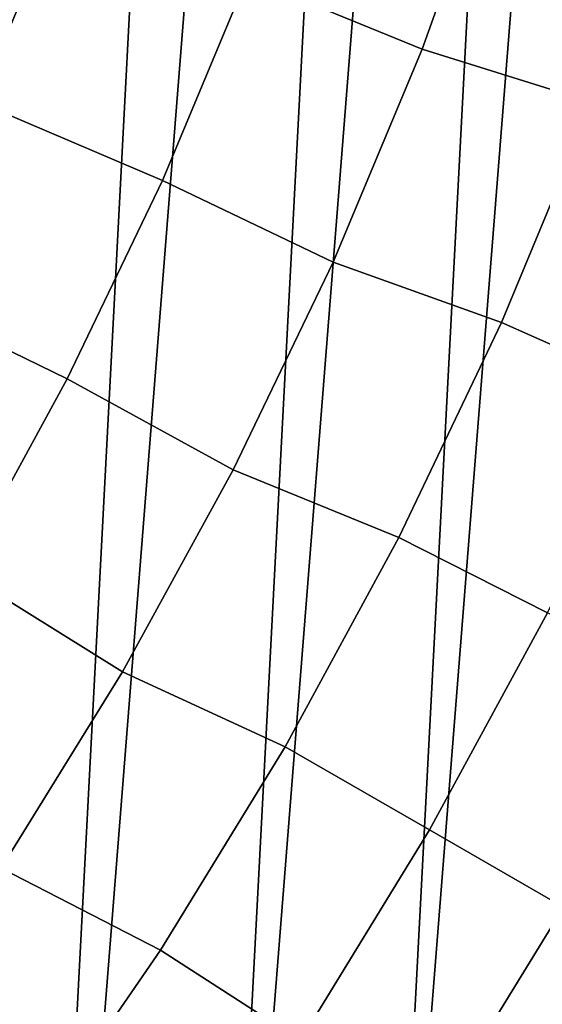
# Model space of a CAD drawing. Header units: metres. Extents: x -167 to 28, y -50 to 27.
# Tile 292 of 331: x 19.06 to 21.77, y -13.13 to -8.03. Entities that reach past the tile are written whole.
import ezdxf

# ---------------------------------------------------------------- set-up
doc = ezdxf.new("R2010")
doc.units = ezdxf.units.M
doc.layers.add('solid_12_065_011_XXX', color=7, linetype='CONTINUOUS')

msp = doc.modelspace()

# ---------------------------------------------------------------- linework, layer by layer
at = {"layer": 'solid_12_065_011_XXX'}
for points in [[(19.041513, 18.570009, 0.2), (20.00272, 17.530422, 0.2), (16.99617, -20.458609, 0.2)], [(20.00272, 17.530422, 0.2), (18.060774, -19.525187, 0.2), (16.99617, -20.458609, 0.2)], [(20.00272, 17.530422, 0.2), (20.9072, 16.441216, 0.2), (18.060774, -19.525187, 0.2)], [(20.9072, 16.441216, 0.2), (19.07415, -18.536488, 0.2), (18.060774, -19.525187, 0.2)], [(20.9072, 16.441216, 0.2), (21.75247, 15.305375, 0.2), (19.07415, -18.536488, 0.2)], [(21.75247, 15.305375, 0.2), (20.033514, -17.49522, 0.2), (19.07415, -18.536488, 0.2)], [(21.75247, 15.305375, 0.2), (22.53614, 14.126105, 0.2), (20.033514, -17.49522, 0.2)], [(22.53614, 14.126105, 0.2), (20.936155, -16.404324, 0.2), (20.033514, -17.49522, 0.2)], [(22.53614, 14.126105, 0.2), (23.255943, 12.906806, 0.2), (20.936155, -16.404324, 0.2)], [(23.255943, 12.906806, 0.2), (21.779463, -15.266941, 0.2), (20.936155, -16.404324, 0.2)], [(20.618359, -6.733053, 135.144974), (20.235796, -7.807898, 135.144974), (21.143681, -8.181058, 134.024979), (21.545557, -7.055064, 134.024979)], [(17.831398, -8.049302, 137.229401), (18.843437, -8.454681, 136.214035), (19.262775, -7.449979, 136.214035), (18.232798, -7.093316, 137.229401)], [(21.143681, -8.181058, 134.024979), (22.027189, -8.456879, 132.856903), (22.439659, -7.292293, 132.856903), (21.545557, -7.055064, 134.024979)], [(18.843437, -8.454681, 136.214035), (19.797247, -8.861139, 135.144974), (20.235796, -7.807898, 135.144974), (19.262775, -7.449979, 136.214035)], [(20.235796, -7.807898, 135.144974), (19.797247, -8.861139, 135.144974), (20.683004, -9.284301, 134.024979), (21.143681, -8.181058, 134.024979)], [(20.683004, -9.284301, 134.024979), (21.554325, -9.598277, 132.856903), (22.027189, -8.456879, 132.856903), (21.143681, -8.181058, 134.024979)], [(18.371737, -9.435892, 136.214035), (19.303921, -9.889863, 135.144974), (19.797247, -8.861139, 135.144974), (18.843437, -8.454681, 136.214035)], [(22.833788, -8.76507, 131.643692), (22.027189, -8.456879, 132.856903), (21.554325, -9.598277, 132.856903), (22.343765, -9.948086, 131.643692)], [(19.797247, -8.861139, 135.144974), (19.303921, -9.889863, 135.144974), (20.16481, -10.361725, 134.024979), (20.683004, -9.284301, 134.024979)], [(20.16481, -10.361725, 134.024979), (21.022364, -10.71336, 132.856903), (21.554325, -9.598277, 132.856903), (20.683004, -9.284301, 134.024979)], [(17.848986, -10.390882, 136.214035), (18.757185, -10.891225, 135.144974), (19.303921, -9.889863, 135.144974), (18.371737, -9.435892, 136.214035)], [(22.343765, -9.948086, 131.643692), (21.554325, -9.598277, 132.856903), (21.022364, -10.71336, 132.856903), (21.792501, -11.103834, 131.643692)], [(19.303921, -9.889863, 135.144974), (18.757185, -10.891225, 135.144974), (19.590538, -11.410333, 134.024979), (20.16481, -10.361725, 134.024979)], [(19.590538, -11.410333, 134.024979), (20.432764, -11.799068, 132.856903), (21.022364, -10.71336, 132.856903), (20.16481, -10.361725, 134.024979)], [(21.792501, -11.103834, 131.643692), (21.022364, -10.71336, 132.856903), (20.432764, -11.799068, 132.856903), (21.181507, -12.229148, 131.643692)], [(18.757185, -10.891225, 135.144974), (18.15855, -11.862452, 135.144974), (18.961786, -12.42721, 134.024979), (19.590538, -11.410333, 134.024979)], [(21.875322, -12.629723, 130.388458), (22.50633, -11.467548, 130.388458), (21.792501, -11.103834, 131.643692), (21.181507, -12.229148, 131.643692)], [(18.961786, -12.42721, 134.024979), (19.787142, -12.852427, 132.856903), (20.432764, -11.799068, 132.856903), (19.590538, -11.410333, 134.024979)], [(21.181507, -12.229148, 131.643692), (20.432764, -11.799068, 132.856903), (19.787142, -12.852427, 132.856903), (20.512453, -13.320943, 131.643692)], [(21.184353, -13.75728, 130.388458), (21.875322, -12.629723, 130.388458), (21.181507, -12.229148, 131.643692), (20.512453, -13.320943, 131.643692)], [(18.280304, -13.409527, 134.024979), (19.087267, -13.870546, 132.856903), (19.787142, -12.852427, 132.856903), (18.961786, -12.42721, 134.024979)], [(21.875322, -12.629723, 130.388458), (21.184353, -13.75728, 130.388458), (21.802275, -14.158563, 129.094391), (22.513397, -12.998116, 129.094391)], [(20.512453, -13.320943, 131.643692), (19.787142, -12.852427, 132.856903), (19.087267, -13.870546, 132.856903), (19.787178, -14.376226, 131.643692)]]:
    msp.add_3dface(points, dxfattribs=at)

doc.saveas('drawing.dxf')
